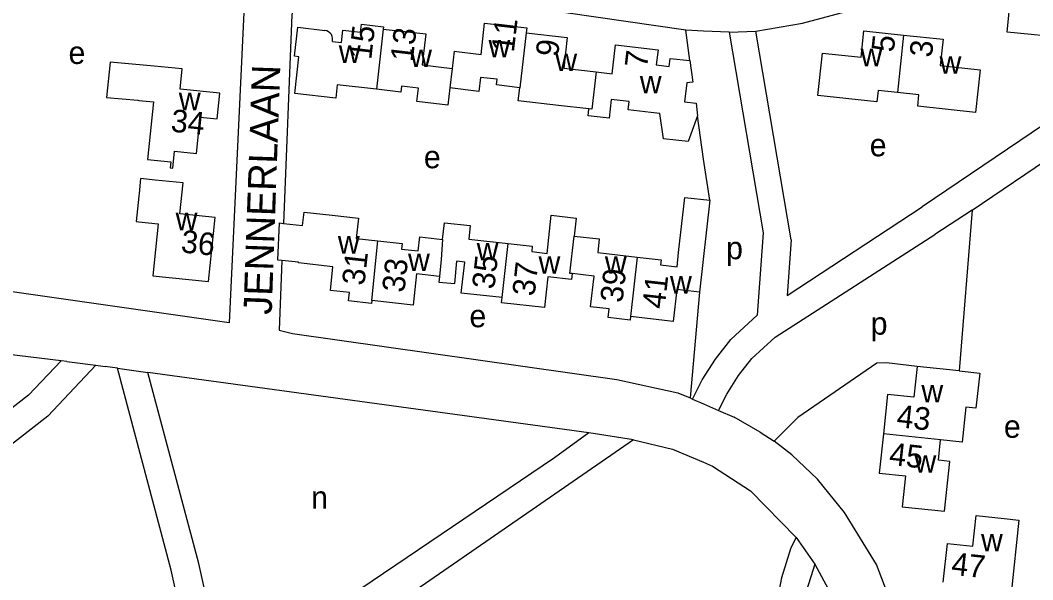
# Model space of a CAD drawing. Extents: x 161093 to 163177, y 379000 to 380904.
# Drawn here: x 162479 to 162658.3, y 380357.5 to 380456.5 of the extents above; entities that cross this region are included whole.
import ezdxf

# ---------------------------------------------------------------- set-up
doc = ezdxf.new("R2010")
doc.units = 0
for name, color, linetype in [('BLT_Basislijn', 7, 'Continuous'), ('BLT_Bebouwing', 7, 'Continuous'), ('BLT_Centroide', 7, 'Continuous'), ('BLT_Huisnummer', 7, 'Continuous'), ('BLT_Onderverdeling_panden', 7, 'Continuous'), ('BLT_Straatnaam', 7, 'Continuous')]:
    doc.layers.add(name, color=color, linetype=linetype)

msp = doc.modelspace()

# ---------------------------------------------------------------- linework, layer by layer
at = {"layer": 'BLT_Basislijn'}
for p, q in [((162597.56, 380449.39), (162596.86, 380454.78)), ((162604.51, 380454.41), (162609.26, 380454.6)), ((162615.49, 380417.65), (162609.26, 380454.6)), ((162604.51, 380454.41), (162610.56, 380418.9)), ((162676.14, 380448.82), (162638.7, 380423.5)), ((162647.54, 380422.95), (162676.76, 380442.66)), ((162614.77, 380407.82), (162638.7, 380423.5)), ((162647.54, 380422.95), (162640.93, 380418.63)), ((162647.54, 380422.95), (162645.26, 380394.47)), ((162610.56, 380418.9), (162609.5, 380404.31)), ((162615.49, 380417.65), (162614.77, 380407.82)), ((162599.27, 380408.43), (162597.6, 380389.68)), ((162487.27, 380396.15), (162486.27, 380396.27)), ((162487.27, 380396.15), (162492.4, 380395.48)), ((162492.4, 380395.48), (162494.03, 380395.27)), ((162496.23, 380394.96), (162494.03, 380395.27)), ((162496.23, 380394.96), (162501.6, 380394.21)), ((162579.69, 380383.52), (162501.6, 380394.21)), ((162597.6, 380389.68), (162598.05, 380389.48)), ((162602.63, 380387.47), (162605.39, 380386.26)), ((162610.03, 380383.65), (162605.39, 380386.26)), ((162587.58, 380382.28), (162579.69, 380383.52)), ((162610.03, 380383.65), (162612.46, 380382.01)), ((162587.58, 380382.28), (162515.72, 380332.66)), ((162616.39, 380364.98), (162619.67, 380360.27))]:
    msp.add_line(p, q, dxfattribs=at)
for points in [[(162609.26, 380454.6), (162617.51, 380456.01), (162665.48, 380468.91), (162671.67, 380470.27), (162673.04, 380470.08), (162673.82, 380468.82), (162676.14, 380448.82)], [(162521.36, 380467.47), (162518.79, 380461.74), (162516, 380403), (162458.92, 380411.1)], [(162596.86, 380454.78), (162533.53, 380463.97), (162530.49, 380463.64), (162529.85, 380463.23), (162528.06, 380461.67), (162527.07, 380457.49), (162525.61, 380420.58)], [(162604.51, 380454.41), (162600, 380454.63), (162596.86, 380454.78)], [(162601.07, 380424.68), (162600, 380431.96), (162598.94, 380439.63)], [(162602.63, 380387.47), (162604.08, 380390.38), (162606.2, 380393.63), (162608.53, 380396.64), (162612.66, 380400.43), (162640.93, 380418.63)], [(162525.35, 380414.01), (162524.86, 380401.67), (162527.19, 380401.12), (162584.62, 380392.98), (162595.46, 380390.61), (162597.6, 380389.68)], [(162598.05, 380389.48), (162599.74, 380392.87), (162602.12, 380396.53), (162604.84, 380400.03), (162609.5, 380404.31)], [(162486.27, 380396.27), (162476.99, 380397.38), (162466.69, 380398.52), (162456.38, 380399.59), (162446.07, 380400.58), (162437.34, 380401.35)], [(162492.4, 380395.48), (162483.87, 380386.47), (162455.12, 380364.06)], [(162486.27, 380396.27), (162480.5, 380390.18), (162458.81, 380373.28)], [(162637.79, 380395.26), (162632.38, 380395.93), (162630.67, 380395.83), (162616.69, 380386.21), (162612.46, 380382.01)], [(162510.76, 380336.67), (162505.75, 380359.19), (162496.23, 380394.96)], [(162515.23, 380339.61), (162510.61, 380360.38), (162501.6, 380394.21)], [(162598.05, 380389.48), (162600, 380388.62), (162602.63, 380387.47)], [(162579.69, 380383.52), (162573.59, 380379.06), (162515.23, 380339.61)], [(162587.58, 380382.28), (162594.51, 380380.62), (162600, 380378.3), (162601.59, 380377.64), (162608.27, 380373.24), (162616.39, 380364.98)], [(162686.43, 380224.32), (162685.21, 380224.79), (162663.24, 380250.32), (162651.77, 380263.99), (162648.11, 380269.56), (162646.48, 380275.26), (162635.85, 380342.48), (162634.77, 380348.1), (162633.43, 380352.8), (162630.58, 380360.23), (162624.97, 380369.41), (162620.17, 380375.32), (162615.64, 380379.62), (162612.46, 380382.01)], [(162616.39, 380364.98), (162615.41, 380363.13), (162613.79, 380357.86), (162610.73, 380342.36), (162610.57, 380328.84), (162611.4, 380323.79), (162612.6, 380318.1)], [(162619.67, 380360.27), (162617.1, 380352.04), (162615.36, 380341.59), (162615.12, 380332.42), (162615.76, 380325.58), (162617.19, 380319.35), (162622.07, 380304.48), (162632.97, 380285.18), (162634.59, 380279.24), (162636.72, 380278.32)], [(162619.67, 380360.27), (162623.23, 380353.7), (162624.84, 380349.72), (162629.62, 380323.07), (162636.72, 380278.32)]]:
    msp.add_lwpolyline(points, dxfattribs=at)
at = {"layer": 'BLT_Bebouwing'}
for p, q in [((162534.3, 380452.78), (162535.9, 380452.6)), ((162555.83, 380451.05), (162555.47, 380448.02)), ((162601.07, 380424.68), (162599.27, 380408.43)), ((162645.26, 380394.47), (162637.79, 380395.26))]:
    msp.add_line(p, q, dxfattribs=at)
for points in [[(162654.55, 380462.94), (162661.98, 380462.22), (162662.11, 380463.63), (162669.14, 380462.95), (162668.35, 380454.81), (162664.85, 380455.15), (162664.68, 380453.35), (162653.72, 380454.41), (162654.55, 380462.94)], [(162542.06, 380444.32), (162535.15, 380445.12), (162534.87, 380442.72), (162527.6, 380443.56), (162528.36, 380450.05), (162527.56, 380450.17), (162528.15, 380455.29), (162532.92, 380454.73)], [(162534.3, 380452.78), (162534.32, 380453.32), (162534.24, 380453.66), (162534.09, 380453.99), (162533.87, 380454.27), (162533.59, 380454.49), (162533.27, 380454.65), (162532.93, 380454.73), (162532.92, 380454.73)], [(162535.9, 380452.6), (162536.15, 380454.78), (162539.27, 380454.42), (162539.44, 380455.84), (162543.34, 380455.39), (162543.29, 380454.98)], [(162543.29, 380454.98), (162550.8, 380454.11), (162550.16, 380448.63), (162555.47, 380448.02)], [(162555.83, 380451.05), (162560.59, 380450.5), (162561.23, 380456.05), (162568.71, 380455.19), (162568.61, 380454.31)], [(162634.3, 380443.75), (162630.89, 380444.11), (162630.68, 380442.12), (162620.21, 380443.24), (162621.02, 380450.74), (162627.88, 380450), (162628.38, 380454.67), (162635.39, 380453.92)], [(162568.61, 380454.31), (162575.87, 380453.47), (162575.24, 380448.05), (162581, 380447.39)], [(162635.39, 380453.92), (162642.4, 380453.17), (162641.9, 380448.54), (162648.97, 380447.78), (162648.15, 380440.23), (162637.91, 380441.33), (162638.13, 380443.34), (162634.3, 380443.75)], [(162581, 380447.39), (162583.79, 380447.06), (162584.39, 380452.21), (162591.94, 380451.33), (162591.62, 380448.62)], [(162505.66, 380431.5), (162505.55, 380430.43), (162506.03, 380430.38), (162506.33, 380433.37), (162510.2, 380432.97), (162510.86, 380439.38), (162513.9, 380439.07), (162514.37, 380443.61), (162507.33, 380444.33), (162507.7, 380447.91), (162502.73, 380448.42), (162494.94, 380449.14), (162494.3, 380442.89), (162499.83, 380442.37), (162500, 380442.36), (162502.58, 380442.09), (162501.54, 380431.92), (162505.66, 380431.5)], [(162591.62, 380448.62), (162593.92, 380448.36), (162594.08, 380449.79), (162597.56, 380449.39)], [(162597.56, 380449.39), (162598.11, 380445.6), (162597.04, 380445.49), (162596.64, 380442.08), (162598.66, 380441.85), (162598.94, 380439.63)], [(162567.49, 380444.6), (162563.35, 380445.08), (162563.47, 380446.09), (162560.51, 380446.43), (162560.23, 380443.95), (162555.07, 380444.55)], [(162555.07, 380444.55), (162554.72, 380441.5), (162549.23, 380442.14), (162549.51, 380444.53), (162546.53, 380444.87), (162546.41, 380443.82), (162542.06, 380444.32)], [(162579.69, 380440.84), (162574.31, 380441.46), (162567.19, 380442.29), (162567.49, 380444.6)], [(162590.65, 380440.22), (162586.62, 380440.69), (162586.79, 380442.18), (162583.66, 380442.54), (162583.27, 380439.18), (162579.55, 380439.61), (162579.69, 380440.84)], [(162598.94, 380439.63), (162597.26, 380435.06), (162592.9, 380435.57), (162592.22, 380440.04), (162590.65, 380440.22)], [(162502.88, 380428.25), (162500.33, 380428.52), (162500.06, 380425.89), (162500, 380425.39), (162499.51, 380420.92), (162500, 380420.87), (162503.42, 380420.51), (162502.46, 380411.31), (162512.36, 380410.28), (162513.54, 380421.61), (162507.28, 380422.26), (162507.85, 380427.74), (162502.88, 380428.25)], [(162588.25, 380414.63), (162592.48, 380414.16), (162592.37, 380413.23), (162595.29, 380412.91), (162595.57, 380415.41), (162596.65, 380425.15), (162601.07, 380424.68)], [(162525.61, 380420.58), (162529, 380420.21), (162529.27, 380422.59), (162534.24, 380422.04), (162538.91, 380421.52), (162538.51, 380417.92), (162542.3, 380417.5)], [(162525.35, 380414.01), (162524.63, 380414.09), (162524.93, 380420.66), (162525.61, 380420.58)], [(162553.78, 380417.73), (162554.11, 380420.7), (162558.68, 380420.19), (162558.42, 380417.8), (162565.39, 380417.02)], [(162565.39, 380417.02), (162569.66, 380416.55), (162569.56, 380415.58), (162572.28, 380415.27), (162573.03, 380422.02), (162577.45, 380421.49), (162577.07, 380418.31)], [(162542.3, 380417.5), (162546.62, 380417.02), (162546.51, 380416.04), (162549.47, 380415.72), (162549.75, 380418.18), (162553.78, 380417.73)], [(162577.07, 380418.31), (162581.52, 380417.82), (162581.26, 380415.41), (162588.25, 380414.63)], [(162541.27, 380406.93), (162541.21, 380406.41), (162537.11, 380406.87), (162537.28, 380408.36), (162533.92, 380408.73), (162534.38, 380412.92), (162528.27, 380413.6), (162528.28, 380413.69), (162525.35, 380414.01)], [(162553.23, 380411.2), (162553.14, 380410.18), (162555.94, 380409.93), (162556.28, 380413.88)], [(162564.32, 380407.44), (162557.1, 380408.24), (162557.71, 380413.72), (162556.28, 380413.88)], [(162553.23, 380411.2), (162549.19, 380411.65), (162548.58, 380406.12), (162541.27, 380406.93)], [(162576.74, 380411.7), (162576.63, 380410.68), (162572.44, 380411.14), (162571.83, 380405.69), (162564.22, 380406.54), (162564.32, 380407.44)], [(162587.08, 380404.08), (162587, 380403.48), (162583.11, 380403.91), (162583.28, 380405.43), (162579.99, 380405.8), (162580.6, 380411.27), (162576.74, 380411.7)], [(162599.27, 380408.43), (162595.26, 380408.87), (162594.63, 380403.24), (162587.08, 380404.08)], [(162637.79, 380395.26), (162637.21, 380389.8), (162632.57, 380390.3), (162631.84, 380383.35)], [(162645.26, 380394.47), (162648.88, 380394.09), (162648.22, 380387.87), (162646.45, 380388.06), (162645.79, 380381.85), (162641.96, 380382.26)], [(162631.84, 380383.35), (162631.1, 380376.39), (162635.74, 380375.9), (162635.16, 380370.41), (162642.64, 380369.62), (162643.58, 380378.46), (162641.59, 380378.67), (162641.96, 380382.26)], [(162642.41, 380357.07), (162643.15, 380363.95), (162647.67, 380363.46), (162648.26, 380368.88), (162653.23, 380368.34), (162655.8, 380368.06), (162654.45, 380355.05)]]:
    msp.add_lwpolyline(points, dxfattribs=at)
at = {"layer": 'BLT_Onderverdeling_panden'}
for p, q in [((162543.29, 380454.98), (162542.06, 380444.32)), ((162568.61, 380454.31), (162567.49, 380444.6)), ((162635.39, 380453.92), (162634.3, 380443.75)), ((162555.47, 380448.02), (162555.07, 380444.55)), ((162541.27, 380406.93), (162542.3, 380417.5)), ((162564.32, 380407.44), (162565.39, 380417.02)), ((162588.25, 380414.63), (162587.08, 380404.08)), ((162641.96, 380382.26), (162631.84, 380383.35))]:
    msp.add_line(p, q, dxfattribs=at)
for points in [[(162581, 380447.39), (162580.23, 380440.78), (162579.69, 380440.84)], [(162553.78, 380417.73), (162553.51, 380414.17), (162553.23, 380411.2)], [(162576.74, 380411.7), (162576.31, 380411.72), (162577.07, 380418.31)]]:
    msp.add_lwpolyline(points, dxfattribs=at)

# ---------------------------------------------------------------- texts
at = {"layer": 'BLT_Centroide'}
for s, p in [('w', (162561.91, 380450)), ('e', (162487.56, 380448.8)), ('w', (162535.41, 380449)), ('w', (162548.04, 380448.25)), ('w', (162627.78, 380448.41)), ('w', (162573.74, 380447.53)), ('w', (162641.77, 380447.06)), ('w', (162588.7, 380443.62)), ('w', (162507.09, 380440.62)), ('e', (162629.41, 380432.45)), ('e', (162550.47, 380430.34)), ('w', (162506.53, 380419.38)), ('w', (162535.25, 380415.25)), ('w', (162559.82, 380414.06)), ('p', (162603.98, 380414.24)), ('w', (162547.67, 380412.16)), ('w', (162570.77, 380411.69)), ('w', (162582.52, 380411.66)), ('w', (162594.05, 380408.17)), ('e', (162558.54, 380402.2)), ('p', (162629.58, 380400.89)), ('w', (162638.55, 380388.91)), ('e', (162653.16, 380382.64)), ('w', (162637.34, 380376.47)), ('n', (162530.51, 380370.07)), ('w', (162649.11, 380362.56))]:
    msp.add_text(s, height=4, dxfattribs=at).set_placement(p)
at = {"layer": 'BLT_Huisnummer'}
for s, rotation, p in [('11', 83.3878, (162566.4, 380450.77)), ('15', 83.3854, (162541.15, 380449.47)), ('13', 83.3853, (162548.5, 380449.08)), ('9', 83.3812, (162574.22, 380449.97)), ('5', 83.8781, (162633.66, 380450.76)), ('3', 83.8706, (162640.4, 380449.85)), ('7', 83.376, (162589.98, 380447.99)), ('34', 354.1596, (162505.55, 380436.84)), ('36', 354.0534, (162507.35, 380415.46)), ('31', 83.6447, (162539.93, 380409.49)), ('33', 83.6447, (162547.02, 380408.25)), ('35', 83.6535, (162562.94, 380408.82)), ('37', 83.6408, (162570.07, 380407.59)), ('39', 83.6598, (162585.64, 380406.43)), ('41', 83.6498, (162593.09, 380405.34)), ('43', 353.8652, (162634.04, 380384.55)), ('45', 353.8585, (162632.72, 380377.85)), ('47', 353.818, (162643.73, 380358.42))]:
    msp.add_text(s, height=4, rotation=rotation, dxfattribs=at).set_placement(p)
at = {"layer": 'BLT_Straatnaam'}
msp.add_text('JENNERLAAN', height=5, rotation=88.0007, dxfattribs=at).set_placement((162523.52, 380404.37))

doc.saveas('drawing.dxf')
